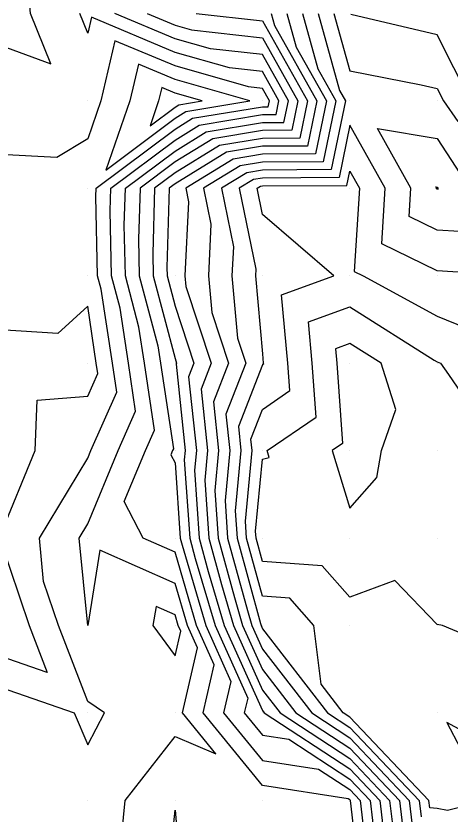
# Model space of a CAD drawing. Extents: x 2188792 to 2191981, y 386090 to 389710.
# Drawn here: x 2190471.9 to 2190521.6, y 388328.7 to 388420 of the extents above; entities that cross this region are included whole.
import ezdxf

# ---------------------------------------------------------------- set-up
doc = ezdxf.new("R2010")
doc.units = 0
for name, color, linetype in [('DTM Contours Major', 7, 'Continuous'), ('DTM Contours Minor', 7, 'Continuous'), ('Exist DTM QL2 LIDAR Elevation Point', 7, 'Continuous')]:
    doc.layers.add(name, color=color, linetype=linetype)

msp = doc.modelspace()

# ---------------------------------------------------------------- linework, layer by layer
at = {"layer": 'DTM Contours Major'}
for points in [[(2190511.266, 388321.34), (2190510.214, 388330.231), (2190510.156, 388330.292), (2190509.979, 388330.408), (2190500.155, 388331.927), (2190493.358, 388340.232), (2190494.633, 388345.754), (2190492.618, 388350.233), (2190490.154, 388358.623), (2190486.512, 388360.234), (2190484.337, 388364.418), (2190486.752, 388370.235), (2190487.799, 388372.59), (2190486.647, 388380.236), (2190486.023, 388384.367), (2190484.467, 388390.237), (2190484.348, 388396.043), (2190484.476, 388400.238), (2190490.154, 388404.505), (2190493.702, 388406.69), (2190500.155, 388407.76), (2190502.617, 388407.776), (2190503.127, 388410.239), (2190500.155, 388415.525), (2190494.204, 388416.19), (2190490.154, 388417.343), (2190483.258, 388420.24)], [(2190504.749, 388420.24), (2190506.507, 388413.888), (2190508.558, 388410.239), (2190507.118, 388403.276), (2190500.155, 388403.23), (2190497.588, 388402.804), (2190493.42, 388400.238), (2190494.266, 388396.126), (2190493.976, 388390.237), (2190494.349, 388386.041), (2190496.267, 388380.236), (2190494.557, 388375.833), (2190495.143, 388370.235), (2190494.708, 388365.681), (2190495.086, 388360.234), (2190496.943, 388353.445), (2190497.886, 388350.233), (2190500.155, 388345.188), (2190503.981, 388340.232), (2190510.156, 388336.199), (2190515.831, 388330.231), (2190516.288, 388326.362)], [(2190520.089, 388400.238), (2190520.003, 388400.392), (2190520.157, 388400.366), (2190520.24, 388400.238), (2190520.271, 388400.123), (2190520.157, 388400.13), (2190520.085, 388400.165), (2190520.089, 388400.238)], [(2190515.434, 388374.958), (2190513.723, 388380.236), (2190510.156, 388382.496), (2190508.497, 388381.895), (2190508.65, 388380.236), (2190509.329, 388371.061), (2190508.123, 388370.235), (2190510.156, 388363.667), (2190513.241, 388367.149), (2190513.779, 388370.235), (2190515.434, 388374.958)], [(2190489.323, 388321.061), (2190490.154, 388329.104), (2190490.936, 388320.23)]]:
    msp.add_lwpolyline(points, dxfattribs=at)
at = {"layer": 'DTM Contours Minor'}
for points in [[(2190470.152, 388416.628), (2190475.921, 388414.47), (2190473.608, 388420.24), (2190473.013, 388427.38), (2190480.153, 388424.855), (2190482.752, 388427.641), (2190483.606, 388430.24), (2190482.669, 388432.756), (2190483.258, 388440.241), (2190481.594, 388448.801), (2190490.154, 388448.345), (2190491.122, 388449.274), (2190490.99, 388450.242)], [(2190484.044, 388326.34), (2190484.446, 388330.231), (2190490.154, 388337.548), (2190494.82, 388335.566), (2190491.001, 388340.232), (2190492.718, 388347.669), (2190491.565, 388350.233), (2190490.154, 388355.036), (2190481.542, 388358.845), (2190480.153, 388350.233), (2190479.171, 388360.234), (2190480.153, 388361.858), (2190483.63, 388370.235), (2190485.638, 388374.751), (2190484.812, 388380.236), (2190483.861, 388386.528), (2190482.878, 388390.237), (2190482.727, 388397.664), (2190482.805, 388400.238), (2190490.154, 388405.76), (2190492.925, 388407.467), (2190500.155, 388408.666), (2190501.717, 388408.676), (2190502.04, 388410.239), (2190500.155, 388413.592), (2190496.379, 388414.014), (2190490.154, 388415.787), (2190480.588, 388419.805), (2190480.153, 388417.964), (2190479.241, 388420.24)], [(2190486.962, 388420.24), (2190490.154, 388418.899), (2190492.028, 388418.365), (2190500.155, 388417.458), (2190504.213, 388410.239), (2190503.517, 388406.876), (2190500.155, 388406.854), (2190494.48, 388405.913), (2190490.154, 388403.249), (2190486.147, 388400.238), (2190485.97, 388394.421), (2190486.055, 388390.237), (2190488.185, 388382.205), (2190488.482, 388380.236), (2190489.96, 388370.429), (2190489.873, 388370.235), (2190489.674, 388369.754), (2190490.154, 388368.831), (2190490.751, 388360.234), (2190490.976, 388359.412), (2190493.672, 388350.233), (2190496.548, 388343.839), (2190495.715, 388340.232), (2190500.155, 388334.807), (2190506.573, 388333.814), (2190510.156, 388331.474), (2190511.338, 388330.231), (2190512.27, 388322.344)], [(2190492.551, 388420.24), (2190500.155, 388419.39), (2190505.299, 388410.239), (2190504.417, 388405.976), (2190500.155, 388405.948), (2190495.257, 388405.136), (2190490.154, 388401.993), (2190487.818, 388400.238), (2190487.591, 388392.799), (2190487.644, 388390.237), (2190490.154, 388380.769), (2190490.33, 388380.236), (2190490.281, 388380.109), (2190491.315, 388370.235), (2190491.214, 388369.175), (2190491.835, 388360.234), (2190492.468, 388357.92), (2190494.725, 388350.233), (2190498.462, 388341.925), (2190498.072, 388340.232), (2190500.155, 388337.686), (2190503.166, 388337.221), (2190510.156, 388332.655), (2190512.461, 388330.231), (2190513.275, 388323.349)], [(2190501.161, 388420.24), (2190501.545, 388418.849), (2190506.385, 388410.239), (2190505.318, 388405.076), (2190500.155, 388405.042), (2190496.034, 388404.359), (2190490.154, 388400.737), (2190489.489, 388400.238), (2190489.213, 388391.178), (2190489.232, 388390.237), (2190490.154, 388386.759), (2190492.309, 388380.236), (2190491.706, 388378.684), (2190492.591, 388370.235), (2190492.379, 388368.01), (2190492.919, 388360.234), (2190493.959, 388356.429), (2190495.779, 388350.233), (2190500.155, 388340.504), (2190500.365, 388340.232), (2190510.156, 388333.836), (2190513.584, 388330.231), (2190514.279, 388324.353)], [(2190502.955, 388420.24), (2190504.026, 388416.368), (2190507.472, 388410.239), (2190506.218, 388404.176), (2190500.155, 388404.136), (2190496.811, 388403.582), (2190491.382, 388400.238), (2190491.699, 388398.692), (2190491.284, 388390.237), (2190491.394, 388388.997), (2190494.288, 388380.236), (2190493.131, 388377.258), (2190493.867, 388370.235), (2190493.543, 388366.846), (2190494.003, 388360.234), (2190495.451, 388354.937), (2190496.833, 388350.233), (2190500.155, 388342.846), (2190502.173, 388340.232), (2190510.156, 388335.017), (2190514.708, 388330.231), (2190515.284, 388325.358)], [(2190506.543, 388420.24), (2190508.988, 388411.407), (2190509.644, 388410.239), (2190508.018, 388402.376), (2190500.155, 388402.324), (2190498.365, 388402.027), (2190495.459, 388400.238), (2190496.832, 388393.559), (2190496.669, 388390.237), (2190497.305, 388383.086), (2190498.246, 388380.236), (2190495.982, 388374.408), (2190496.419, 388370.235), (2190495.873, 388364.516), (2190496.17, 388360.234), (2190498.434, 388351.953), (2190498.94, 388350.233), (2190500.155, 388347.531), (2190505.79, 388340.232), (2190510.156, 388337.38), (2190516.954, 388330.231), (2190517.293, 388327.367)], [(2190508.337, 388420.24), (2190510.156, 388413.667), (2190518.314, 388412.081), (2190520.157, 388411.648), (2190520.863, 388410.239), (2190522.524, 388407.871)], [(2190523.946, 388410.239), (2190520.157, 388417.805), (2190510.269, 388420.127)], [(2190500.817, 388409.576), (2190500.954, 388410.239), (2190500.155, 388411.66), (2190498.555, 388411.839), (2190490.154, 388414.231), (2190483.27, 388417.122), (2190481.645, 388410.239), (2190480.153, 388405.899), (2190476.643, 388403.748), (2190470.152, 388404.093)], [(2190491.371, 388409.022), (2190498.71, 388410.239), (2190490.154, 388412.675), (2190485.953, 388414.44), (2190484.961, 388410.239), (2190482.24, 388402.325), (2190490.154, 388408.272), (2190491.371, 388409.022)], [(2190490.594, 388409.799), (2190493.246, 388410.239), (2190490.154, 388411.119), (2190488.636, 388411.757), (2190488.277, 388410.239), (2190487.294, 388407.378), (2190490.154, 388409.528), (2190490.594, 388409.799)], [(2190470.152, 388343.197), (2190478.616, 388340.232), (2190480.153, 388336.577), (2190482.066, 388340.232), (2190480.153, 388341.548), (2190476.798, 388350.233), (2190475.112, 388355.274), (2190474.625, 388360.234), (2190480.153, 388369.377), (2190480.509, 388370.235), (2190483.477, 388376.911), (2190482.977, 388380.236), (2190481.7, 388388.69), (2190481.29, 388390.237), (2190481.105, 388399.286), (2190481.134, 388400.238), (2190490.154, 388407.016), (2190492.148, 388408.244), (2190500.155, 388409.572), (2190500.817, 388409.576)], [(2190529.158, 388390.237), (2190520.157, 388390.803), (2190513.796, 388393.876), (2190514.204, 388400.238), (2190510.156, 388407.461), (2190508.918, 388401.476), (2190500.155, 388401.418), (2190499.142, 388401.25), (2190497.498, 388400.238), (2190499.399, 388390.992), (2190499.362, 388390.237), (2190500.155, 388381.312), (2190500.254, 388380.236), (2190500.262, 388380.128), (2190500.155, 388380.055), (2190497.407, 388372.983), (2190497.695, 388370.235), (2190497.037, 388363.352), (2190497.254, 388360.234), (2190499.926, 388350.462), (2190499.993, 388350.233), (2190500.155, 388349.873), (2190507.598, 388340.232), (2190510.156, 388338.561), (2190518.078, 388330.231), (2190518.297, 388328.371)], [(2190517.146, 388400.238), (2190513.309, 388407.086), (2190520.157, 388405.94), (2190523.862, 388400.238), (2190525.248, 388395.146), (2190520.157, 388395.467), (2190516.94, 388397.021), (2190517.146, 388400.238)], [(2190530.158, 388334.34), (2190521.26, 388339.129), (2190525.939, 388330.231), (2190521.315, 388329.072), (2190520.157, 388329.293), (2190519.302, 388329.376), (2190519.201, 388330.231), (2190510.156, 388339.742), (2190509.406, 388340.232), (2190506.869, 388343.519), (2190506.05, 388350.233), (2190503.286, 388353.364), (2190500.155, 388353.588), (2190498.338, 388360.234), (2190498.202, 388362.187), (2190498.971, 388370.235), (2190498.832, 388371.557), (2190500.155, 388374.961), (2190503.285, 388377.106), (2190503.053, 388380.236), (2190502.33, 388388.061), (2190508.331, 388390.237), (2190500.155, 388397.233), (2190499.537, 388400.238), (2190499.92, 388400.473), (2190500.155, 388400.512), (2190509.818, 388400.576), (2190510.156, 388402.209), (2190511.261, 388400.238), (2190510.651, 388390.732), (2190511.676, 388390.237), (2190520.157, 388385.632), (2190527.929, 388382.465)], [(2190481.141, 388380.236), (2190480.153, 388386.779), (2190476.74, 388383.649), (2190470.152, 388384.069), (2190465.687, 388384.701), (2190461.837, 388380.236), (2190461.975, 388378.412), (2190460.151, 388379.367), (2190455.729, 388370.235), (2190460.151, 388363.727), (2190470.037, 388360.349), (2190470.152, 388360.499), (2190474.14, 388370.235), (2190474.369, 388376.019), (2190480.153, 388376.455), (2190481.317, 388379.072), (2190481.141, 388380.236)], [(2190530.158, 388346.299), (2190520.753, 388350.233), (2190520.157, 388350.348), (2190515.304, 388355.381), (2190510.156, 388353.472), (2190506.986, 388357.064), (2190500.155, 388357.551), (2190499.421, 388360.234), (2190499.367, 388361.022), (2190500.155, 388369.273), (2190500.93, 388369.46), (2190500.69, 388370.235), (2190506.307, 388374.084), (2190505.852, 388380.236), (2190505.414, 388384.978), (2190510.156, 388386.697), (2190519.819, 388380.574), (2190520.157, 388380.39), (2190520.536, 388380.236), (2190521.451, 388378.942), (2190527.389, 388370.235)], [(2190449.805, 388350.233), (2190449.752, 388350.631), (2190450.15, 388351.678), (2190452.89, 388352.972), (2190460.151, 388355.024), (2190464.451, 388355.934), (2190470.152, 388360.073), (2190473.442, 388350.233), (2190475.514, 388344.871), (2190470.152, 388346.749), (2190462.856, 388347.528), (2190460.151, 388344.128), (2190454.064, 388346.319), (2190450.15, 388343.55), (2190449.805, 388350.233)], [(2190490.511, 388350.233), (2190490.154, 388351.449), (2190487.974, 388352.413), (2190487.622, 388350.233), (2190490.154, 388346.772), (2190490.803, 388349.584), (2190490.511, 388350.233)]]:
    msp.add_lwpolyline(points, dxfattribs=at)
at = {"layer": 'Exist DTM QL2 LIDAR Elevation Point'}
for p, q in [((2190480.153, 388410.239), (2190480.153, 388410.239)), ((2190490.154, 388410.239), (2190490.154, 388410.239)), ((2190500.155, 388410.239), (2190500.155, 388410.239)), ((2190510.156, 388410.239), (2190510.156, 388410.239)), ((2190520.157, 388410.239), (2190520.157, 388410.239)), ((2190480.153, 388400.238), (2190480.153, 388400.238)), ((2190490.154, 388400.238), (2190490.154, 388400.238)), ((2190500.155, 388400.238), (2190500.155, 388400.238)), ((2190510.156, 388400.238), (2190510.156, 388400.238)), ((2190520.157, 388400.238), (2190520.157, 388400.238)), ((2190480.153, 388390.237), (2190480.153, 388390.237)), ((2190490.154, 388390.237), (2190490.154, 388390.237)), ((2190500.155, 388390.237), (2190500.155, 388390.237)), ((2190510.156, 388390.237), (2190510.156, 388390.237)), ((2190520.157, 388390.237), (2190520.157, 388390.237)), ((2190480.153, 388380.236), (2190480.153, 388380.236)), ((2190490.154, 388380.236), (2190490.154, 388380.236)), ((2190500.155, 388380.236), (2190500.155, 388380.236)), ((2190510.156, 388380.236), (2190510.156, 388380.236)), ((2190520.157, 388380.236), (2190520.157, 388380.236)), ((2190480.153, 388370.235), (2190480.153, 388370.235)), ((2190490.154, 388370.235), (2190490.154, 388370.235)), ((2190500.155, 388370.235), (2190500.155, 388370.235)), ((2190510.156, 388370.235), (2190510.156, 388370.235)), ((2190520.157, 388370.235), (2190520.157, 388370.235)), ((2190480.153, 388360.234), (2190480.153, 388360.234)), ((2190490.154, 388360.234), (2190490.154, 388360.234)), ((2190500.155, 388360.234), (2190500.155, 388360.234)), ((2190510.156, 388360.234), (2190510.156, 388360.234)), ((2190520.157, 388360.234), (2190520.157, 388360.234)), ((2190480.153, 388350.233), (2190480.153, 388350.233)), ((2190490.154, 388350.233), (2190490.154, 388350.233)), ((2190500.155, 388350.233), (2190500.155, 388350.233)), ((2190510.156, 388350.233), (2190510.156, 388350.233)), ((2190520.157, 388350.233), (2190520.157, 388350.233)), ((2190480.153, 388340.232), (2190480.153, 388340.232)), ((2190490.154, 388340.232), (2190490.154, 388340.232)), ((2190500.155, 388340.232), (2190500.155, 388340.232)), ((2190510.156, 388340.232), (2190510.156, 388340.232)), ((2190520.157, 388340.232), (2190520.157, 388340.232)), ((2190480.153, 388330.231), (2190480.153, 388330.231)), ((2190490.154, 388330.231), (2190490.154, 388330.231)), ((2190500.155, 388330.231), (2190500.155, 388330.231)), ((2190510.156, 388330.231), (2190510.156, 388330.231)), ((2190520.157, 388330.231), (2190520.157, 388330.231))]:
    msp.add_line(p, q, dxfattribs=at)

doc.saveas('drawing.dxf')
